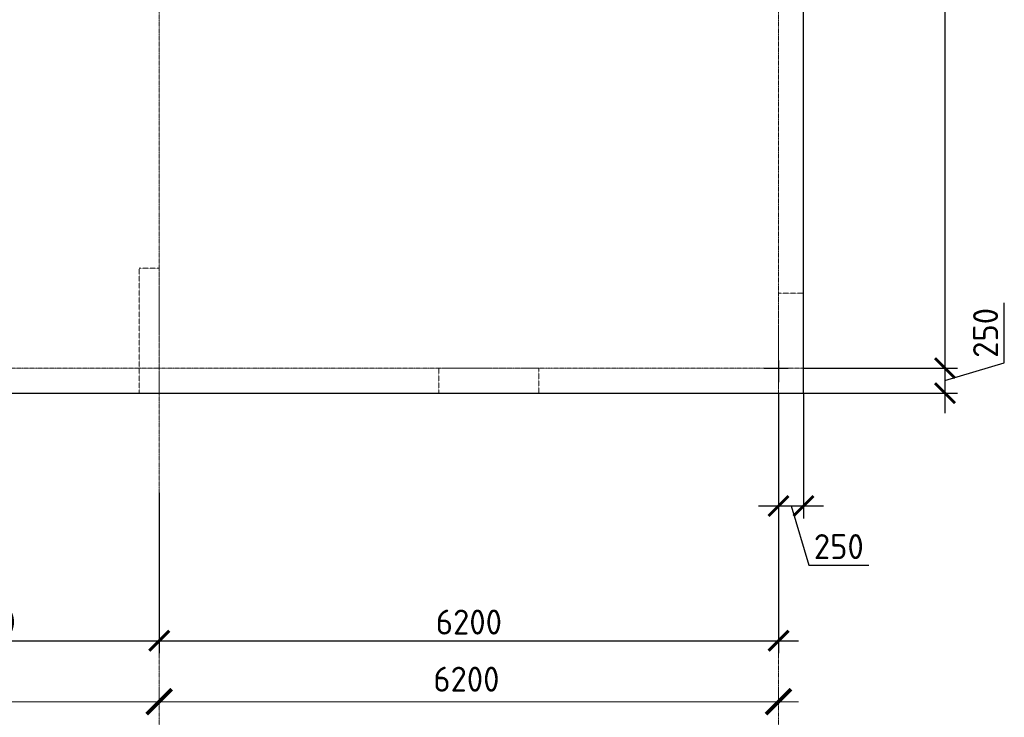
# Model space of a CAD drawing. Header units: millimetres. Extents: x -42044588 to 856694, y -806701 to 941911.
# Tile 881 of 1056: x -156715 to -146858, y -141294 to -134312. Entities that reach past the tile are written whole.
import ezdxf

# ---------------------------------------------------------------- set-up
doc = ezdxf.new("R2010")
doc.units = ezdxf.units.MM
for name, pattern in [('______5', [1100, 800, -100, 100, -100]), ('DASHED', [7, 5, -2, 0]), ('осевая', [50.8, 31.75, -6.35, 6.35, -6.35])]:
    doc.linetypes.add(name, pattern=pattern)
doc.layers.add('Колонна_ бетон', color=7, linetype='Continuous', lineweight=50, true_color=0xb4b496)
for name, color, linetype, lineweight in [('Оси', 40, '______5', 18), ('Перекрытие ж_бетон', 1, 'Continuous', 30), ('РАЗМЕРЫ', 1, 'Continuous', 9)]:
    doc.layers.add(name, color=color, linetype=linetype, lineweight=lineweight)
doc.styles.add('GOST-2.304_Type-B', font='GOST_Common.ttf')
doc.dimstyles.new('СПДС', dxfattribs={"dimscale": 100, "dimtxt": 2.5, "dimasz": 2, "dimexe": 1.25, "dimexo": 0, "dimtad": 1, "dimdec": 0, "dimrnd": 5, "dimtxsty": 'GOST-2.304_Type-B', "dimblk": 'ARCHTICK', "dimcen": 2.5, "dimdle": 2, "dimclrd": 1, "dimclre": 1, "dimclrt": 1, "dimadec": 0, "dimazin": 2, "dimtfac": 0.75, "dimtdec": 0, "dimtmove": 1, "dimatfit": 3, "dimfxl": 0, "dimtolj": 1, "dimarcsym": 0})

# ---------------------------------------------------------------- blocks, each defined once
blk = doc.blocks.new('_ArchTick')
at = {"color": 0, "linetype": 'ByBlock', "const_width": 0.15}
blk.add_lwpolyline([(-0.5, -0.5), (0.5, 0.5)], dxfattribs=at)
blk = doc.blocks.new('*D6727')
at = {"color": 1, "lineweight": -2, "transparency": 16777216}
for p, q in [((-48904.71808, -346038.91005), (-48904.71808, -345913.91005)), ((-45104.71808, -346038.91005), (-45104.71808, -345913.91005)), ((-49104.71808, -346038.91005), (-44904.71808, -346038.91005))]:
    blk.add_line(p, q, dxfattribs=at)
at = {"layer": 'DEFPOINTS', "color": 0, "transparency": 16777216}
for p in [(-48904.71808, -346038.91005), (-45104.71808, -346038.91005), (-45104.71808, -346038.91005)]:
    blk.add_point(p, dxfattribs=at)
at = {"color": 1, "lineweight": -2, "transparency": 16777216, "xscale": 250, "yscale": 250, "zscale": 250, "rotation": 180}
blk.add_blockref('_ArchTick', (-48904.71808, -346038.91005), dxfattribs=at)
at = {"color": 1, "lineweight": -2, "transparency": 16777216, "xscale": 250, "yscale": 250, "zscale": 250}
blk.add_blockref('_ArchTick', (-45104.71808, -346038.91005), dxfattribs=at)
at = {"color": 1, "transparency": 16777216, "insert": (-47004.71808, -345813.91005), "char_height": 250, "width": 83333.3333333, "attachment_point": 5, "style": 'GOST-2.304_Type-B'}
blk.add_mtext('\\A1;3800', dxfattribs=at)
blk = doc.blocks.new('*D6728')
at = {"color": 1, "lineweight": -2, "transparency": 16777216}
for p, q in [((-45104.7, -346038.9), (-45104.7, -345913.9)), ((-38904.7, -346038.9), (-38904.7, -345913.9)), ((-45304.7, -346038.9), (-38704.7, -346038.9))]:
    blk.add_line(p, q, dxfattribs=at)
at = {"layer": 'DEFPOINTS', "color": 0, "transparency": 16777216}
for p in [(-45104.7, -346038.9), (-38904.7, -346038.9), (-38904.7, -346038.9)]:
    blk.add_point(p, dxfattribs=at)
at = {"color": 1, "lineweight": -2, "transparency": 16777216, "xscale": 250, "yscale": 250, "zscale": 250, "rotation": 180}
blk.add_blockref('_ArchTick', (-45104.7, -346038.9), dxfattribs=at)
at = {"color": 1, "lineweight": -2, "transparency": 16777216, "xscale": 250, "yscale": 250, "zscale": 250}
blk.add_blockref('_ArchTick', (-38904.7, -346038.9), dxfattribs=at)
at = {"color": 1, "transparency": 16777216, "insert": (-42029.9, -345813.9), "char_height": 250, "width": 83333.333, "attachment_point": 5, "style": 'GOST-2.304_Type-B'}
blk.add_mtext('\\A1;6200', dxfattribs=at)
blk = doc.blocks.new('*D401')
at = {"layer": 'DEFPOINTS', "color": 0, "transparency": 16777216}
for p in [(-148868, -121399.5), (-148868, -137799.5), (-147451.8, -137799.5)]:
    blk.add_point(p, dxfattribs=at)
at = {"layer": 'РАЗМЕРЫ', "color": 1, "lineweight": -2, "transparency": 16777216}
for p, q in [((-147451.8, -121199.5), (-147451.8, -137999.5)), ((-148868, -121399.5), (-147326.8, -121399.5)), ((-148868, -137799.5), (-147326.8, -137799.5))]:
    blk.add_line(p, q, dxfattribs=at)
at = {"layer": 'РАЗМЕРЫ', "color": 1, "lineweight": -2, "transparency": 16777216, "xscale": 200, "yscale": 200, "zscale": 200}
for p, rotation in [((-147451.8, -121399.5), 90), ((-147451.8, -137799.5), 270)]:
    blk.add_blockref('_ArchTick', p, dxfattribs=dict(at, rotation=rotation))
at = {"layer": 'РАЗМЕРЫ', "color": 1, "lineweight": 0, "transparency": 16777216, "insert": (-147639.3, -129599.5), "char_height": 250, "attachment_point": 5, "rotation": 90, "style": 'GOST-2.304_Type-B'}
blk.add_mtext('\\A1;16400', dxfattribs=at)
blk = doc.blocks.new('*D402')
at = {"layer": 'DEFPOINTS', "color": 0, "transparency": 16777216}
for p in [(-148868, -137799.5), (-148868, -138049.5), (-147451.8, -138049.5)]:
    blk.add_point(p, dxfattribs=at)
at = {"layer": 'РАЗМЕРЫ', "color": 1, "lineweight": -2, "transparency": 16777216}
for p, q in [((-146858.1, -137746.4), (-146858.1, -137146.4)), ((-147451.8, -137599.5), (-147451.8, -138249.5)), ((-147451.8, -137924.5), (-146858.1, -137746.4)), ((-148868, -137799.5), (-147326.8, -137799.5)), ((-148868, -138049.5), (-147326.8, -138049.5))]:
    blk.add_line(p, q, dxfattribs=at)
at = {"layer": 'РАЗМЕРЫ', "color": 1, "lineweight": -2, "transparency": 16777216, "xscale": 200, "yscale": 200, "zscale": 200}
for p, rotation in [((-147451.8, -137799.5), 90), ((-147451.8, -138049.5), 270)]:
    blk.add_blockref('_ArchTick', p, dxfattribs=dict(at, rotation=rotation))
at = {"layer": 'РАЗМЕРЫ', "color": 1, "lineweight": 0, "transparency": 16777216, "insert": (-147045.6, -137446.4), "char_height": 250, "attachment_point": 5, "rotation": 90, "style": 'GOST-2.304_Type-B'}
blk.add_mtext('\\A1;250', dxfattribs=at)
blk = doc.blocks.new('*D403')
at = {"layer": 'DEFPOINTS', "color": 0, "transparency": 16777216}
for p in [(-149118, -138049.5), (-148868, -138049.5), (-148868, -139178.7)]:
    blk.add_point(p, dxfattribs=at)
at = {"layer": 'РАЗМЕРЫ', "color": 1, "lineweight": -2, "transparency": 16777216}
for p, q in [((-149118, -138049.5), (-149118, -139303.7)), ((-148868, -138049.5), (-148868, -139303.7)), ((-149318, -139178.7), (-148668, -139178.7)), ((-148993, -139178.7), (-148814.9, -139772.5)), ((-148814.9, -139772.5), (-148214.9, -139772.5))]:
    blk.add_line(p, q, dxfattribs=at)
at = {"layer": 'РАЗМЕРЫ', "color": 1, "lineweight": -2, "transparency": 16777216, "xscale": 200, "yscale": 200, "zscale": 200, "rotation": 180}
blk.add_blockref('_ArchTick', (-149118, -139178.7), dxfattribs=at)
at = {"layer": 'РАЗМЕРЫ', "color": 1, "lineweight": -2, "transparency": 16777216, "xscale": 200, "yscale": 200, "zscale": 200}
blk.add_blockref('_ArchTick', (-148868, -139178.7), dxfattribs=at)
at = {"layer": 'РАЗМЕРЫ', "color": 1, "lineweight": 0, "transparency": 16777216, "insert": (-148514.9, -139585), "char_height": 250, "attachment_point": 5, "style": 'GOST-2.304_Type-B'}
blk.add_mtext('\\A1;250', dxfattribs=at)
blk = doc.blocks.new('*D424')
at = {"layer": 'DEFPOINTS', "color": 0, "transparency": 16777216}
for p in [(-155318, -139048.2), (-158868.5, -139649.5), (-155318, -140527.8)]:
    blk.add_point(p, dxfattribs=at)
at = {"layer": 'РАЗМЕРЫ', "color": 1, "lineweight": -2, "transparency": 16777216}
for p, q in [((-155318, -139048.2), (-155318, -140652.8)), ((-158868.5, -139649.5), (-158868.5, -140652.8)), ((-159068.5, -140527.8), (-155118, -140527.8))]:
    blk.add_line(p, q, dxfattribs=at)
at = {"layer": 'РАЗМЕРЫ', "color": 1, "lineweight": -2, "transparency": 16777216, "xscale": 200, "yscale": 200, "zscale": 200, "rotation": 180}
blk.add_blockref('_ArchTick', (-158868.5, -140527.8), dxfattribs=at)
at = {"layer": 'РАЗМЕРЫ', "color": 1, "lineweight": -2, "transparency": 16777216, "xscale": 200, "yscale": 200, "zscale": 200}
blk.add_blockref('_ArchTick', (-155318, -140527.8), dxfattribs=at)
at = {"layer": 'РАЗМЕРЫ', "color": 1, "lineweight": 0, "transparency": 16777216, "insert": (-157093.3, -140340.3), "char_height": 250, "attachment_point": 5, "style": 'GOST-2.304_Type-B'}
blk.add_mtext('\\A1;3550', dxfattribs=at)
blk = doc.blocks.new('*D391')
at = {"layer": 'DEFPOINTS', "color": 0, "transparency": 16777216}
for p in [(-149118, -138676.6), (-155318, -139048.2), (-149118, -140527.8)]:
    blk.add_point(p, dxfattribs=at)
at = {"layer": 'РАЗМЕРЫ', "color": 1, "lineweight": -2, "transparency": 16777216}
for p, q in [((-149118, -138676.6), (-149118, -140652.8)), ((-155318, -139048.2), (-155318, -140652.8)), ((-155518, -140527.8), (-148918, -140527.8))]:
    blk.add_line(p, q, dxfattribs=at)
at = {"layer": 'РАЗМЕРЫ', "color": 1, "lineweight": -2, "transparency": 16777216, "xscale": 200, "yscale": 200, "zscale": 200, "rotation": 180}
blk.add_blockref('_ArchTick', (-155318, -140527.8), dxfattribs=at)
at = {"layer": 'РАЗМЕРЫ', "color": 1, "lineweight": -2, "transparency": 16777216, "xscale": 200, "yscale": 200, "zscale": 200}
blk.add_blockref('_ArchTick', (-149118, -140527.8), dxfattribs=at)
at = {"layer": 'РАЗМЕРЫ', "color": 1, "lineweight": 0, "transparency": 16777216, "insert": (-152218, -140340.3), "char_height": 250, "attachment_point": 5, "style": 'GOST-2.304_Type-B'}
blk.add_mtext('\\A1;6200', dxfattribs=at)
blk = doc.blocks.new('подложка стн 1-го этажа')
at = {"layer": 'Колонна_ бетон', "color": 252, "linetype": 'DASHED', "lineweight": 0, "ltscale": 0.5, "true_color": 0x939598, "transparency": 33554687}
for p, q in [((54843.8, 9711.8, -200), (54843.8, 9711.8, -200)), ((55093.8, 9461.8, -200), (55093.8, 9461.8, -200))]:
    blk.add_line(p, q, dxfattribs=at)
for points, elevation in [([(48444.1, 10711.8), (48643.9, 10711.8), (48643.9, 9461.8), (48444.1, 9461.8)], -560), ([(54843.8, 10461.8), (55093.8, 10461.8), (55093.8, 9461.8), (54843.8, 9461.8)], -360), ([(51443.8, 9711.8), (52443.8, 9711.8), (52443.8, 9461.8), (51443.8, 9461.8)], -360)]:
    blk.add_lwpolyline(points, close=True, dxfattribs=dict(at, elevation=elevation))
blk = doc.blocks.new('блочина')
for p, q in [((150269.9, 50879.6), (150507.8, 50879.6)), ((150412.8, 50955), (150412.8, 50740.6))]:
    blk.add_line(p, q)
blk = doc.blocks.new('оси блок 2')
at = {"layer": 'Оси', "color": 16, "linetype": 'осевая', "lineweight": 0, "ltscale": 0.25, "transparency": 33554687}
for p, q in [((-45104.7, -322543), (-45104.7, -347914.1)), ((-38904.7, -322543), (-38904.7, -347914.1)), ((-89822.3, -342701.3), (-37238.5, -342701.3))]:
    blk.add_line(p, q, dxfattribs=at)
for base, p1, p2, picture, middle in [((-45104.7, -346038.9), (-48904.7, -346038.9), (-45104.7, -346038.9), '*D6727', (-47004.7, -346038.9)), ((-38904.7, -346038.9), (-45104.7, -346038.9), (-38904.7, -346038.9), '*D6728', (-42029.9, -346038.9))]:
    dim = blk.add_linear_dim(base=base, p1=p1, p2=p2, dimstyle='СПДС', override={"dimgap": 1})
    dim.commit()
    dim.dimension.update_dxf_attribs({"geometry": picture, "text_midpoint": middle, "dimtype": 160})

msp = doc.modelspace()

# ---------------------------------------------------------------- linework, layer by layer
at = {"layer": 'Перекрытие ж_бетон'}
msp.add_lwpolyline([(-196168.038, -138049.513), (-177617.874, -138049.513), (-177617.874, -139649.513), (-174267.876, -139649.513), (-174267.873, -138049.513), (-162218.038, -138049.513), (-162218.038, -139649.513), (-158868.498, -139649.513), (-158868.503, -138049.513), (-148868.038, -138049.513), (-148868.038, -121149.514), (-158918.038, -121149.514), (-158918.038, -119549.514), (-162268.038, -119549.514), (-162268.038, -121149.514), (-182158.038, -121149.514), (-182158.038, -119549.514), (-185508.038, -119549.514), (-185508.038, -121149.514), (-196168.038, -121149.514), (-196168.038, -138049.513)], dxfattribs=at)

# ---------------------------------------------------------------- block references
for name, p in [('подложка стн 1-го этажа', (-203961.961, -147511.308, 560)), ('блочина', (-299530.716, -188679.158))]:
    msp.add_blockref(name, p)
at = {"layer": 'РАЗМЕРЫ'}
msp.add_blockref('оси блок 2', (-110213.32, 204901.809), dxfattribs=at)

# ---------------------------------------------------------------- dimensions: what is measured, and where the dimension line sits
at = {"layer": 'РАЗМЕРЫ', "lineweight": 0}
for base, p1, p2, picture, middle in [((-147451.82, -137799.513), (-148868.038, -121399.513), (-148868.038, -137799.513), '*D401', (-147639.32, -129599.513)), ((-147451.82, -138049.513), (-148868.038, -137799.513), (-148868.038, -138049.513), '*D402', (-147045.57, -137683.888))]:
    dim = msp.add_linear_dim(base=base, p1=p1, p2=p2, angle=90, dimstyle='СПДС', override={"dimrnd": 5}, dxfattribs=at)
    dim.commit()
    dim.dimension.update_dxf_attribs({"geometry": picture, "text_midpoint": middle})
for base, p1, p2, picture, middle in [((-148868.038, -139178.735), (-149118.038, -138049.513), (-148868.038, -138049.513), '*D403', (-148752.413, -139584.985)), ((-149118.038, -140527.772), (-155318.038, -139048.235), (-149118.038, -138676.624), '*D391', (-152218.038, -140340.272)), ((-155318.038, -140527.772), (-158868.498, -139649.513), (-155318.038, -139048.235), '*D424', (-157093.268, -140340.272))]:
    dim = msp.add_linear_dim(base=base, p1=p1, p2=p2, dimstyle='СПДС', override={"dimrnd": 5}, dxfattribs=at)
    dim.commit()
    dim.dimension.update_dxf_attribs({"geometry": picture, "text_midpoint": middle})

doc.saveas('drawing.dxf')
